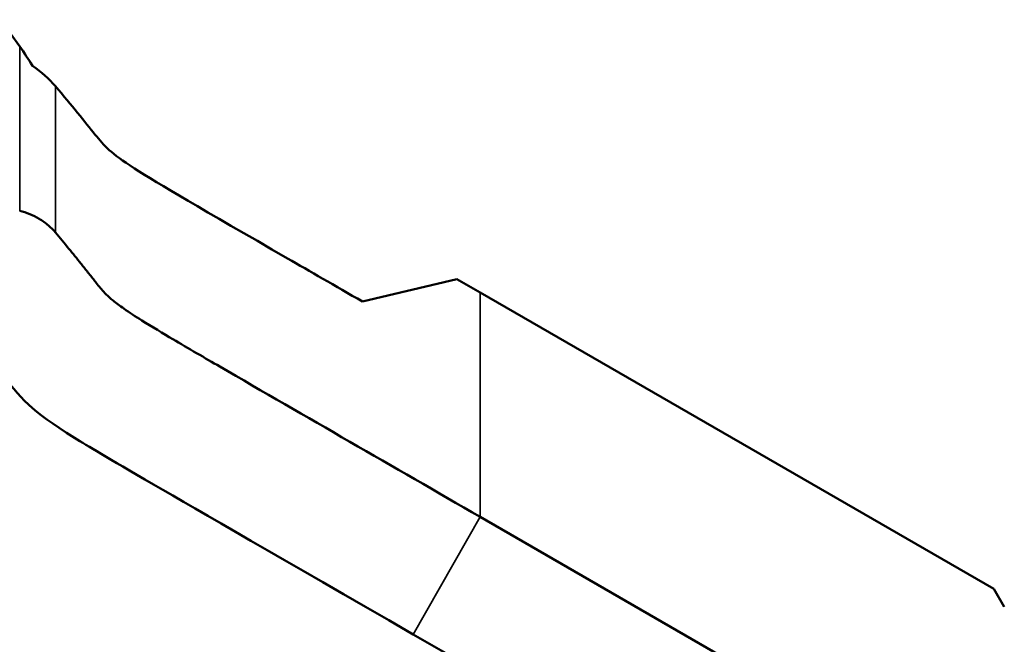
# Model space of a CAD drawing. Header units: millimetres. Extents: x 0 to 2100, y 0 to 1485.
# Tile 655 of 656: x 1608 to 1660, y 1304 to 1337. Entities that reach past the tile are written whole.
import ezdxf

# ---------------------------------------------------------------- set-up
doc = ezdxf.new("R2010")
doc.units = ezdxf.units.MM
doc.header["$LTSCALE"] = 5
doc.layers.add('Sichtbar (ISO)', color=7, linetype='Continuous', lineweight=50)
doc.layers.add('Sichtbar schmal (ISO)', color=7, linetype='Continuous', lineweight=35)

msp = doc.modelspace()

# ---------------------------------------------------------------- linework, layer by layer
at = {"layer": 'Sichtbar (ISO)'}
for p, q in [((1606.488, 1336.8195), (1607.5093, 1335.3957)), ((1625.6603, 1321.8854), (1630.6586, 1323.0821)), ((1630.6586, 1323.0821), (1631.8827, 1322.3754)), ((1631.8827, 1322.3754), (1659.0926, 1306.6657)), ((1718.995, 1260.1931), (1631.8827, 1310.4874)), ((1659.0926, 1306.6657), (1659.6415, 1305.7247)), ((1628.3484, 1304.2575), (1630.4471, 1303.0458))]:
    msp.add_line(p, q, dxfattribs=at)
for centre, major_axis, ratio, start_param, end_param in [((1600.3615, 1331.7876), (8.2199, -9.1508), 0.6376086, 1.2991116, 1.3998619), ((1600.4382, 1330.7319), (-10, 0), 0.5773503, 3.6011922, 3.8257209)]:
    msp.add_ellipse(centre, major_axis=major_axis, ratio=ratio, start_param=start_param, end_param=end_param, dxfattribs=at)
for points, knots in [([(1625.6603, 1321.8854), (1624.1979, 1322.7297), (1612.6541, 1329.3946), (1612.4694, 1329.5012), (1610.2547, 1332.2966), (1609.4005, 1333.293)], [0, 0, 0, 0, 0.0802488, 0.6962687, 1, 1, 1, 1]), ([(1607.5093, 1326.6966), (1607.8781, 1326.6036), (1608.2226, 1326.4651), (1608.7114, 1326.1739), (1608.8754, 1326.0556), (1609.1614, 1325.8077), (1609.2854, 1325.6821), (1609.4005, 1325.5461)], [0.000001, 0.000001, 0.000001, 0.000001, 0.16252995, 0.16252995, 0.25260307, 0.25260307, 0.33062226, 0.33062226, 0.33062226, 0.33062226]), ([(1631.8827, 1310.4874), (1627.2875, 1313.1404), (1622.6846, 1315.7888), (1617.3606, 1318.8762), (1616.4089, 1319.4297), (1615.1089, 1320.199), (1614.4927, 1320.5674), (1613.6597, 1321.0887), (1613.3183, 1321.3083), (1612.8238, 1321.6537), (1612.6302, 1321.7966), (1612.3245, 1322.0495), (1612.2061, 1322.1562), (1612, 1322.3623), (1611.9155, 1322.4546), (1611.7959, 1322.593), (1611.7599, 1322.6357), (1611.654, 1322.7636), (1611.581, 1322.8549), (1611.4538, 1323.0144), (1611.4062, 1323.0742), (1611.2532, 1323.267), (1611.1931, 1323.3428), (1610.9981, 1323.5885), (1610.8738, 1323.7449), (1610.5353, 1324.1686), (1610.3271, 1324.4269), (1609.8784, 1324.976), (1609.6414, 1325.2616), (1609.4005, 1325.5461)], [0.0000145, 0.0000145, 0.0000145, 0.0000145, 1.9495878, 1.9495878, 2.2636544, 2.2636544, 2.4697261, 2.4697261, 2.5932216, 2.5932216, 2.6730993, 2.6730993, 2.7308379, 2.7308379, 2.7780468, 2.7780468, 2.7989764, 2.7989764, 2.8405624, 2.8405624, 2.8797693, 2.8797693, 2.905605, 2.905605, 2.9494844, 2.9494844, 3.0234831, 3.0234831, 3.1044075, 3.1044075, 3.1044075, 3.1044075]), ([(1602.0836, 1323.0707), (1602.1089, 1323.048), (1602.1219, 1323.0362), (1602.1604, 1323.0012), (1602.1802, 1322.9832), (1602.2389, 1322.9295), (1602.2776, 1322.8937), (1602.3916, 1322.7876), (1602.466, 1322.7171), (1602.6813, 1322.5103), (1602.8223, 1322.3709), (1603.2064, 1321.9829), (1603.4515, 1321.7249), (1604.0709, 1321.0531), (1604.4493, 1320.6221), (1605.3444, 1319.5695), (1605.8319, 1318.9677), (1607.6556, 1316.6753), (1608.0026, 1316.174), (1611.8676, 1313.7713), (1614.1244, 1312.4697), (1628.3484, 1304.2575)], [0.0005658, 0.0005658, 0.0005658, 0.0005658, 0.0150402, 0.0150402, 0.0303745, 0.0303745, 0.0607231, 0.0607231, 0.120197, 0.120197, 0.234193, 0.234193, 0.4450737, 0.4450737, 0.7886142, 0.7886142, 1.2936171, 1.2936171, 2.5280241, 2.5280241, 3.2720462, 3.2720462, 3.2720462, 3.2720462])]:
    msp.add_open_spline(points, degree=3, knots=knots, dxfattribs=at)
at = {"layer": 'Sichtbar schmal (ISO)'}
for p, q in [((1607.5093, 1326.6966), (1607.5093, 1335.3957)), ((1609.4005, 1325.5461), (1609.4005, 1333.293)), ((1631.8827, 1322.3754), (1631.8827, 1310.4874)), ((1631.8827, 1310.4873), (1628.3484, 1304.2575)), ((1631.8827, 1310.4874), (1631.8827, 1310.4874))]:
    msp.add_line(p, q, dxfattribs=at)

doc.saveas('drawing.dxf')
